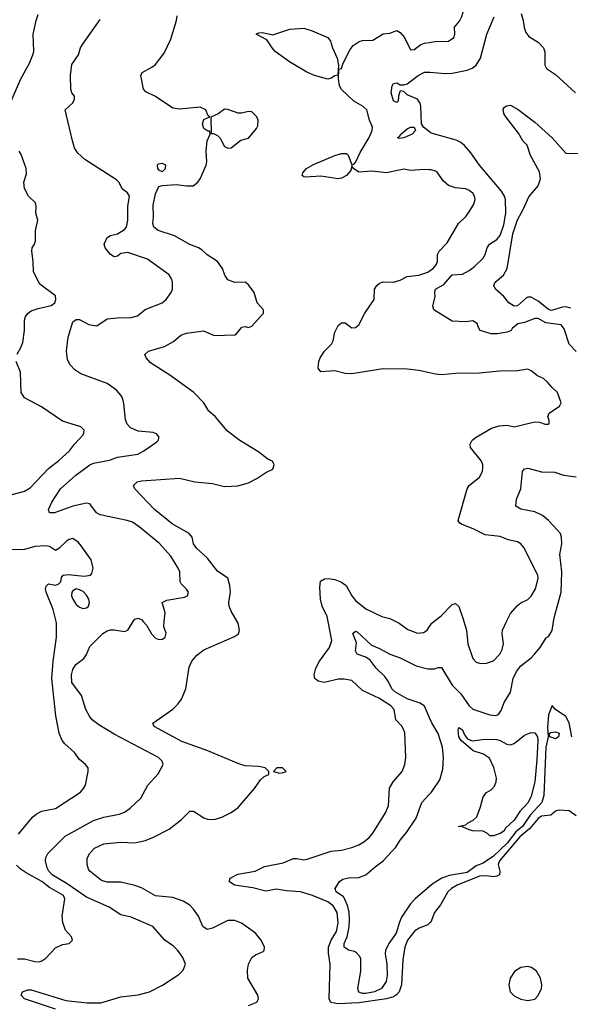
# Model space of a CAD drawing. Header units: inches. Extents: x 2001573 to 2220545, y 644482 to 846830.
# Tile 364 of 656: x 2087623 to 2090816, y 747778 to 753494. Entities that reach past the tile are written whole.
import ezdxf

# ---------------------------------------------------------------- set-up
doc = ezdxf.new("R2010")
doc.units = ezdxf.units.IN
doc.header["$MEASUREMENT"] = 0
for name, color, linetype in [('C0784', 7, 'Continuous'), ('C0785', 7, 'Continuous'), ('C0794', 7, 'Continuous'), ('C0795', 7, 'Continuous')]:
    doc.layers.add(name, color=color, linetype=linetype)

msp = doc.modelspace()

# ---------------------------------------------------------------- linework, layer by layer
at = {"layer": 'C0784', "color": 5}
for points, elevation in [([(2087615.3, 748764.7), (2087696.1, 748863.9), (2087718.3, 748881.7), (2087750, 748898), (2087830, 748915.2), (2087975.1, 749010), (2087993, 749030), (2088003.5, 749050), (2088019.6, 749130), (2088019.5, 749150), (2088004.2, 749170), (2087970, 749199.7), (2087939.9, 749239.9), (2087885.1, 749290), (2087869.7, 749310), (2087851.9, 749351.9), (2087832.2, 749452.2), (2087809.6, 749669.6), (2087816.6, 749770), (2087836.9, 749910), (2087836, 749990), (2087833.6, 750000)], 460), ([(2087830, 747749.2), (2087651.5, 747810), (2087631.6, 747830), (2087639.3, 747850), (2087670, 747860.9), (2087690, 747861.3), (2087890, 747800.1), (2088014.6, 747785.4), (2088093.1, 747786.9), (2088210, 747821.7), (2088310, 747832.8), (2088376, 747850), (2088450, 747888.4), (2088545.2, 747950), (2088570, 747976), (2088583.7, 748010), (2088569.6, 748050), (2088539.1, 748090), (2088514.8, 748114.8), (2088465.4, 748150), (2088395.6, 748230), (2088270, 748283.1), (2088210, 748296.9), (2088142.3, 748342.3), (2088010, 748398.9), (2087897.8, 748477.8), (2087810.7, 748530), (2087792.4, 748550), (2087782.4, 748570), (2087772.2, 748610), (2087774.3, 748630), (2087786.3, 748653.7), (2087886.5, 748753.5), (2088050, 748844.3), (2088110, 748863.9), (2088199.1, 748880.9), (2088230, 748894), (2088264, 748916), (2088325.2, 748974.8), (2088365.4, 749050), (2088425.2, 749114.8), (2088455.1, 749170), (2088449.6, 749190), (2088427.6, 749210), (2088170, 749346.3), (2088080.8, 749400.8), (2088043.5, 749430), (2088027.6, 749450), (2088007.2, 749490), (2087981.3, 749570), (2087925.8, 749645.8), (2087922.3, 749690), (2087930, 749720.9), (2087948, 749750), (2087994.1, 749785.9), (2088010.7, 749809.3), (2088030, 749855.2), (2088104.9, 749930), (2088130, 749945.5), (2088150, 749951.5), (2088170, 749952.3), (2088230, 749941.9), (2088250, 749949.3), (2088281.6, 750000)], 440), ([(2088950, 747770.2), (2088997.6, 747790), (2089008.5, 747810), (2089003.7, 747830), (2088945.3, 747930), (2088944.2, 747975.8), (2088949.7, 748010.3), (2088969.7, 748050.3), (2088990, 748065.5), (2089035.6, 748084.4), (2089040.9, 748090), (2089041.6, 748110), (2089022.6, 748150), (2088991.1, 748190), (2088910, 748248.2), (2088890, 748257.4), (2088870, 748263.5), (2088830, 748263.5), (2088740.6, 748219.4), (2088710, 748211.9), (2088685.3, 748230), (2088660.7, 748290), (2088629.9, 748330), (2088610, 748352.6), (2088570, 748376.9), (2088510, 748397.5), (2088410, 748406.6), (2088330, 748453.2), (2088290, 748467.8), (2088210, 748486.6), (2088130, 748485.8), (2088096.5, 748496.5), (2088030, 748549.7), (2088022, 748562), (2088013.6, 748590), (2088013.6, 748626.4), (2088030, 748654.9), (2088056.4, 748683.6), (2088110, 748709.1), (2088210, 748718.5), (2088290, 748715.5), (2088350, 748728.7), (2088394.1, 748745.9), (2088490, 748794), (2088560.5, 748850), (2088610, 748899.5), (2088630, 748898.7), (2088690, 748860.9), (2088712.3, 748852.3), (2088750, 748850.3), (2088795.4, 748864.6), (2088850, 748892), (2088890, 748920.4), (2088984.5, 749030), (2089019.3, 749080.7), (2089040.2, 749099.8), (2089067.3, 749112.7), (2089068, 749130), (2089046, 749150), (2089010, 749158), (2088930, 749162), (2088893.8, 749173.8), (2088713.6, 749250), (2088562.7, 749302.7), (2088402, 749390), (2088395.8, 749410), (2088510, 749492), (2088539.5, 749520.5), (2088561.8, 749550), (2088586.4, 749610), (2088604.8, 749735.2), (2088622, 749770), (2088650, 749804.9), (2088690, 749835), (2088867.9, 749912.1), (2088891.4, 749928.6), (2088898.4, 749950), (2088889.7, 749990), (2088884, 750000)], 420), ([(2088339.1, 750000), (2088358.2, 749978.2), (2088387.9, 749927.9), (2088410, 749903.2), (2088430, 749895.2), (2088450, 749896.9), (2088466.9, 749910), (2088472.1, 749932.1), (2088458.4, 749970), (2088461.5, 750000)], 440), ([(2090000, 748247.9), (2089990, 748238.8), (2089939.8, 748220.2), (2089915.2, 748204.8), (2089872.4, 748150), (2089857.3, 748110), (2089845.1, 748034.9), (2089836.4, 747890), (2089823.1, 747850), (2089807.9, 747832.1), (2089790, 747821.7), (2089750, 747810.2), (2089590, 747786.7), (2089470, 747780.8), (2089427.5, 747787.5), (2089418, 747810), (2089422.6, 748010), (2089414.2, 748074.2), (2089414.6, 748110), (2089429.6, 748150.4), (2089460.5, 748199.5), (2089469.6, 748250), (2089464.6, 748310), (2089440.7, 748350), (2089410, 748373.4), (2089321.4, 748410), (2089251.1, 748431.1), (2089170, 748435.5), (2089110, 748445.2), (2089050, 748434.1), (2088974.2, 748454.2), (2088869.3, 748469.3), (2088837.4, 748490), (2088842.7, 748510), (2088886.9, 748533.1), (2088988.7, 748551.3), (2089042.5, 748577.5), (2089150, 748599.4), (2089210, 748623.2), (2089230, 748624.2), (2089270, 748616), (2089290, 748619.4), (2089430, 748667), (2089490, 748673.4), (2089550, 748688.5), (2089590, 748703.8), (2089619, 748721), (2089650, 748746.7), (2089670, 748770.3), (2089744.8, 748890), (2089761.4, 748930), (2089768.1, 749031.9), (2089789.7, 749070), (2089841, 749130), (2089857.2, 749170), (2089861.5, 749210), (2089855.8, 749355.8), (2089841.1, 749390), (2089804.8, 749430), (2089793.8, 749490), (2089775.7, 749510), (2089710, 749552.5), (2089610, 749599.1), (2089550, 749656.9), (2089505.4, 749665.4), (2089470, 749665.2), (2089390, 749646.2), (2089353.6, 749653.6), (2089334.7, 749670), (2089330.4, 749690), (2089341, 749730), (2089360.9, 749770), (2089419.9, 749850), (2089432.1, 749890), (2089411.2, 750000)], 380), ([(2089804.5, 750000), (2089824.4, 749990), (2089874.1, 749954.1), (2089930, 749932), (2089964, 749936), (2089986.6, 749950), (2090000, 749970.8)], 380), ([(2090000, 749440.7), (2089970, 749508), (2089945, 749525), (2089870, 749550.4), (2089802.4, 749590), (2089780.7, 749610), (2089761.7, 749650), (2089740.2, 749680.2), (2089689.9, 749730), (2089655.3, 749775.3), (2089630, 749792.1), (2089579.5, 749810), (2089569.7, 749829.7), (2089576.3, 749876.3), (2089555.1, 749930), (2089570, 749944.9), (2089579.9, 749939.9), (2089662.5, 749862.5), (2089710, 749843.9), (2089770, 749810.2), (2089829.2, 749789.2), (2089922.5, 749742.5), (2089990, 749724.9), (2090000, 749725)], 360), ([(2090000, 748460.8), (2089915.9, 748390), (2089890, 748360.2), (2089837.3, 748282.7), (2089824.8, 748255.2), (2089805.9, 748190), (2089763, 748130), (2089744.2, 748090), (2089741.8, 748070), (2089752.8, 748010), (2089754.7, 747945.3), (2089748.4, 747910), (2089720.2, 747870), (2089679.6, 747850), (2089630, 747840.1), (2089610, 747840.8), (2089588.7, 747848.7), (2089583.7, 747870), (2089601.7, 747970), (2089602, 748042), (2089595.9, 748055.9), (2089576.5, 748076.5), (2089563.8, 748083.8), (2089530, 748091.7), (2089503.8, 748110), (2089504.5, 748130), (2089521.6, 748170), (2089533.1, 748226.9), (2089536.1, 748270), (2089532.7, 748312.7), (2089525.6, 748345.6), (2089508.6, 748388.6), (2089501.1, 748401.1), (2089458.7, 748430), (2089451.8, 748450), (2089477, 748490), (2089496.4, 748503.6), (2089528.8, 748511.2), (2089590, 748514.6), (2089630, 748529.4), (2089683.5, 748576.5), (2089731.1, 748610), (2089804.5, 748690), (2089828.6, 748730), (2089865.5, 748774.5), (2089922.2, 748857.8), (2089955.4, 748950), (2090000, 748997.6)], 360), ([(2087610, 748041.8), (2087650, 748040.9), (2087710, 748026.2), (2087734.9, 748025.1), (2087750.7, 748029.3), (2087773.9, 748046.1), (2087830, 748104.9), (2087870, 748124), (2087910, 748131), (2087929, 748150), (2087924, 748170), (2087887.8, 748207.8), (2087872.8, 748252.8), (2087868.4, 748290), (2087884.4, 748390), (2087877.2, 748410), (2087795.9, 748455.9), (2087751.4, 748490), (2087660.1, 748540.1), (2087624.8, 748564.8), (2087604.9, 748584.9)], 460)]:
    msp.add_lwpolyline(points, dxfattribs=dict(at, elevation=elevation))
at = {"layer": 'C0784', "color": 5, "elevation": 420}
msp.add_lwpolyline([(2089146, 749150), (2089114, 749150), (2089094, 749130), (2089130, 749118.8), (2089150, 749122.8), (2089168, 749130)], close=True, dxfattribs=at)
at = {"layer": 'C0785', "color": 5}
for points, elevation in [([(2087559.2, 752990), (2087629.9, 753150.1), (2087679.2, 753240.8), (2087699.2, 753290), (2087703.9, 753310), (2087701.2, 753410), (2087718.2, 753490), (2087730, 753524)], 460), ([(2088884, 750000), (2088850, 750059.5), (2088837.7, 750090), (2088835.4, 750110), (2088845.7, 750170), (2088842, 750210), (2088830, 750252.3), (2088770, 750292), (2088710, 750369.8), (2088650, 750423.5), (2088631.2, 750450), (2088622.7, 750490), (2088605.6, 750510), (2088506.4, 750566.4), (2088405, 750650), (2088291.1, 750770), (2088283.6, 750790), (2088303.7, 750810), (2088330, 750816.2), (2088550, 750832.3), (2088638.8, 750810), (2088740.8, 750800.8), (2088810, 750784), (2088887.3, 750787.3), (2088950, 750804.9), (2088997.2, 750830), (2089050, 750865.5), (2089090, 750884.9), (2089098.4, 750910), (2089089.2, 750930), (2089062.7, 750942.7), (2089010, 750982.4), (2088894.1, 751054.1), (2088826.5, 751106.5), (2088756.4, 751190), (2088720.2, 751220.2), (2088690, 751269.4), (2088632.3, 751330), (2088493.6, 751430), (2088382.3, 751502.3), (2088356.3, 751530), (2088347.6, 751550), (2088369.3, 751570), (2088463.3, 751596.7), (2088515.3, 751624.7), (2088557, 751663), (2088590, 751674.8), (2088688.2, 751688.2), (2088750, 751659.7), (2088870, 751664.6), (2088880.9, 751670), (2088911.5, 751708.5), (2088930, 751712.4), (2088950, 751707.4), (2088970, 751714.3), (2089036.4, 751790), (2089036.3, 751810), (2088999.7, 751850), (2088983.5, 751910), (2088950, 751955.1), (2088930, 751969.6), (2088870, 751968.3), (2088830, 751983.6), (2088811.8, 752010), (2088798.4, 752050), (2088770, 752089.4), (2088710, 752128.2), (2088678.4, 752158.4), (2088659.6, 752170), (2088610, 752188), (2088519.9, 752239.9), (2088425.1, 752270), (2088401.3, 752290), (2088394.5, 752310), (2088399.3, 752350), (2088397, 752417), (2088410, 752483.7), (2088430, 752525.2), (2088450, 752531.1), (2088530, 752536.4), (2088591.6, 752528.4), (2088629.7, 752530.3), (2088656, 752550), (2088669.7, 752570.3), (2088704.2, 752650), (2088708.7, 752670), (2088704.8, 752730), (2088709.8, 752790.2), (2088728, 752830), (2088726, 752846), (2088714, 752846), (2088690, 752862.7), (2088683.5, 752890), (2088690, 752914), (2088726, 752930), (2088716.4, 752936.4), (2088702.7, 752970), (2088670, 752985.3), (2088550, 752974.1), (2088510, 752980.5), (2088410, 753047.8), (2088354.5, 753074.5), (2088341.2, 753090), (2088326, 753170), (2088332.5, 753187.5), (2088390, 753218.4), (2088410, 753234.4), (2088461.1, 753298.9), (2088499.8, 753380.2), (2088532.5, 753490), (2088536.2, 753516.2)], 420), ([(2088461.5, 750000), (2088466.6, 750050), (2088448.7, 750110), (2088476.6, 750123.4), (2088579.3, 750140.7), (2088595.4, 750150), (2088601, 750170), (2088590, 750187.6), (2088558.4, 750218.4), (2088553.7, 750230), (2088551, 750289), (2088542.7, 750310), (2088499.2, 750379.2), (2088433.4, 750453.4), (2088315.6, 750550), (2088276, 750576), (2088246.2, 750586.2), (2088090, 750619.4), (2088069.1, 750630), (2088030, 750683.1), (2088010, 750688), (2087930, 750669.8), (2087824.7, 750630), (2087795.3, 750630), (2087789.7, 750649.7), (2087810, 750693.7), (2087860.3, 750770), (2087949.1, 750850), (2088028.7, 750910), (2088050, 750920.1), (2088143.2, 750936.8), (2088190, 750953.8), (2088308.4, 750971.6), (2088342.7, 750990), (2088417.5, 751042.5), (2088426.6, 751050), (2088432, 751070), (2088416.2, 751090), (2088397.2, 751097.2), (2088310, 751106), (2088265.2, 751125.2), (2088246.3, 751146.3), (2088236.1, 751170), (2088226.4, 751266.4), (2088218.3, 751298.3), (2088210, 751314.5), (2088183.5, 751343.5), (2088130, 751382.5), (2087977.8, 751437.8), (2087942, 751462), (2087912.8, 751492.8), (2087900.7, 751520.7), (2087894.5, 751570), (2087902.9, 751650), (2087930, 751740.4), (2087950, 751753.4), (2087970, 751752.9), (2088023.4, 751723.4), (2088070, 751717.2), (2088130, 751757.5), (2088190, 751763.9), (2088270, 751764.7), (2088305, 751775), (2088350, 751811.3), (2088449.4, 751850), (2088472.7, 751870), (2088500.9, 751910), (2088509.5, 751930), (2088509.7, 751970), (2088504, 751990), (2088490, 752013), (2088364.2, 752104.2), (2088250, 752142.7), (2088210, 752137.2), (2088190, 752121.2), (2088170, 752118), (2088149.3, 752130), (2088119.3, 752170), (2088112.3, 752190), (2088129.7, 752230.3), (2088150, 752240.5), (2088190, 752250.6), (2088230, 752276.3), (2088242, 752290), (2088249.7, 752330), (2088249.7, 752410), (2088259.5, 752470), (2088247.8, 752487.8), (2088219.3, 752510), (2088198, 752550), (2088184.4, 752564.4), (2088001.4, 752681.4), (2087959.4, 752719.4), (2087940.5, 752750), (2087928.2, 752790), (2087886.2, 752970), (2087928.8, 753010), (2087941.1, 753030), (2087939.8, 753050), (2087924.7, 753070), (2087919.1, 753090), (2087916.4, 753170), (2087925.7, 753234.3), (2087962.9, 753290), (2087975.6, 753330), (2087987.6, 753350), (2088090, 753494.9)], 440), ([(2090000, 752623), (2089970, 752625), (2089890, 752617.6), (2089850, 752625.6), (2089750, 752605), (2089665, 752615), (2089590, 752609.3), (2089558, 752630), (2089550, 752646), (2089542.6, 752617.4), (2089518.9, 752590), (2089490, 752572.9), (2089470, 752569.1), (2089370, 752585.7), (2089279.7, 752579.7), (2089270, 752581.6), (2089261.6, 752590), (2089264.9, 752604.9), (2089285.6, 752630), (2089326.3, 752653.7), (2089450, 752706.2), (2089490, 752718), (2089517.2, 752717.2), (2089527.5, 752707.5), (2089550, 752651), (2089562, 752658), (2089572, 752668), (2089597.2, 752722.8), (2089649.7, 752810), (2089666, 752850), (2089669.4, 752870), (2089651, 752911), (2089636.5, 752970), (2089615.1, 752990), (2089561.1, 753021.1), (2089488.7, 753088.7), (2089477.7, 753110), (2089471.6, 753148.4), (2089472.9, 753207.1), (2089490, 753210.7), (2089499.1, 753240.9), (2089539.3, 753320.7), (2089556.8, 753343.2), (2089592.3, 753367.7), (2089610, 753373.4), (2089670, 753375.5), (2089730, 753411.8), (2089770, 753415.5), (2089810, 753430.5), (2089830, 753418.7), (2089854.3, 753390), (2089890, 753319.1), (2089910, 753320.5), (2089949.4, 753350), (2089970, 753356.9), (2090000, 753362)], 380), ([(2090000, 752843), (2089964.5, 752870), (2089954, 752890), (2089949.6, 752990), (2089944.7, 753010), (2089930, 753033.3), (2089870, 753058), (2089850, 753077.2), (2089830, 753081.2), (2089819.3, 753050), (2089818.3, 753021.7), (2089810, 753012.7), (2089790, 753022), (2089776.8, 753070), (2089783.8, 753110), (2089790, 753123.8), (2089810, 753127.7), (2089830, 753115.5), (2089850, 753114.9), (2089870, 753121.6), (2089933.3, 753170), (2089971.4, 753188.6), (2090000, 753189.9)], 360), ([(2087608, 751552), (2087630, 751590.5), (2087640.5, 751619.5), (2087651.1, 751690), (2087651.1, 751750), (2087656.7, 751770), (2087671.5, 751790), (2087690, 751803.1), (2087730, 751817.9), (2087804.7, 751835.3), (2087826.6, 751850), (2087832, 751870), (2087829.5, 751890), (2087738.6, 751958.6), (2087702.7, 752030), (2087701.2, 752090), (2087692.4, 752150), (2087695.6, 752170), (2087709.5, 752190), (2087714.7, 752210), (2087714, 752270), (2087727.1, 752330), (2087716.9, 752370), (2087718.7, 752410), (2087715.1, 752430), (2087674.5, 752470), (2087650, 752514), (2087646, 752550), (2087661.3, 752598.7), (2087659.3, 752630), (2087630.9, 752710.9), (2087620.3, 752730)], 460), ([(2090000, 751442.9), (2089937, 751457), (2089870, 751464.7), (2089730, 751466), (2089550, 751438), (2089510, 751439.5), (2089450, 751454.5), (2089369.2, 751450), (2089353.6, 751470), (2089356.8, 751510), (2089364.5, 751530), (2089390, 751568.9), (2089431.6, 751610), (2089440.2, 751630), (2089450, 751680.7), (2089470, 751719.3), (2089490, 751733.7), (2089510, 751733.4), (2089550, 751704.4), (2089570, 751706.4), (2089590, 751721.6), (2089625.3, 751790), (2089678.7, 751870), (2089680.5, 751930), (2089693.6, 751950), (2089710, 751963.7), (2089730, 751972.9), (2089790.3, 751970.3), (2089830, 751981.2), (2089870, 752002.8), (2089938, 752010), (2089990, 752028.6), (2090000, 752035.3)], 380), ([(2087550, 750730.3), (2087650, 750756.1), (2087683.8, 750776.2), (2087790, 750889.2), (2087850, 750934), (2087911.3, 750990), (2087939.7, 751030), (2087990, 751083.1), (2087995.6, 751095.6), (2087996.9, 751110), (2087977.6, 751130), (2087870, 751163.4), (2087750, 751245.6), (2087650, 751297.6), (2087631, 751330), (2087628.1, 751448.1), (2087603.2, 751510)], 460), ([(2087833.6, 750000), (2087817, 750070), (2087776.2, 750170), (2087772.3, 750190), (2087775.5, 750204.5), (2087790, 750218.8), (2087830, 750210.5), (2087850, 750218), (2087862, 750230), (2087865.1, 750254.9), (2087874, 750270), (2087906.6, 750273.4), (2087996.2, 750263.8), (2088033.2, 750270), (2088042, 750278), (2088048.1, 750310), (2088037.6, 750357.6), (2087979.6, 750439.6), (2087961, 750461), (2087930, 750481.1), (2087910, 750476.9), (2087893.8, 750466.2), (2087850, 750424.5), (2087830, 750413.2), (2087796.2, 750436.2), (2087770, 750439), (2087710, 750435.4), (2087650, 750417.1), (2087630, 750415.7), (2087550, 750419)], 460), ([(2089411.2, 750000), (2089405.4, 750030), (2089377.1, 750090), (2089366.8, 750130), (2089362.5, 750197.5), (2089366.6, 750233.4), (2089390, 750248.5), (2089411.1, 750248.9), (2089450, 750243.9), (2089490, 750229.3), (2089515.5, 750210), (2089550, 750148.7), (2089570, 750122.6), (2089630, 750073.4), (2089723.8, 750030), (2089770, 750017.4), (2089804.5, 750000)], 380), ([(2088281.6, 750000), (2088290, 750013.4), (2088310, 750020.3), (2088330.2, 750010.2), (2088339.1, 750000)], 440)]:
    msp.add_lwpolyline(points, dxfattribs=dict(at, elevation=elevation))
for points, elevation in [([(2089410, 753149), (2089331.6, 753170), (2089287.1, 753190), (2089187.6, 753250), (2089105.1, 753310), (2089086.6, 753330), (2089056.3, 753376.3), (2088994, 753410), (2089010, 753418), (2089030, 753419.3), (2089090, 753406.4), (2089190, 753438.4), (2089270, 753445.1), (2089318.7, 753430), (2089410.8, 753390.8), (2089425.7, 753370), (2089436.5, 753330), (2089464.2, 753270), (2089471.1, 753228.9), (2089467.3, 753172.7), (2089450, 753167.6), (2089430, 753153.5)], 380), ([(2088810, 752974), (2088773.2, 752946.8), (2088732, 752928), (2088734, 752834), (2088746, 752834), (2088770, 752822), (2088786, 752806), (2088810, 752758), (2088830, 752748.4), (2088850, 752750.6), (2088905.1, 752794.9), (2088950, 752806), (2088996.9, 752863.1), (2089002.9, 752877.1), (2089005.1, 752910), (2088998.4, 752930), (2088970, 752959.6), (2088950, 752961.6), (2088910, 752951.5), (2088890, 752951.5), (2088830, 752972.3)], 420), ([(2089824.4, 752804.4), (2089813.2, 752810), (2089824.6, 752815.4), (2089833.6, 752830), (2089870, 752860.3), (2089890, 752870.3), (2089910.8, 752870), (2089917.4, 752850), (2089899.6, 752830), (2089850, 752808.3)], 360), ([(2088450, 752659.6), (2088425.6, 752654.4), (2088419.5, 752650), (2088421.2, 752630), (2088430, 752619.5), (2088450, 752613.2), (2088467.9, 752630), (2088471.2, 752650)], 440), ([(2087950, 750189.3), (2087930, 750179), (2087924.9, 750170), (2087923.8, 750150), (2087930.4, 750130), (2087950, 750099.1), (2087970, 750082.4), (2087990, 750074.9), (2088010, 750079.3), (2088022, 750090), (2088027.3, 750110), (2088023.6, 750130), (2088010, 750152.3), (2087990, 750174), (2087970, 750184.5)], 460)]:
    msp.add_lwpolyline(points, close=True, dxfattribs=dict(at, elevation=elevation))
at = {"layer": 'C0794', "color": 5}
for points, elevation in [([(2090000, 749970.8), (2090012.4, 749990), (2090025.5, 750000)], 380), ([(2090000, 749725), (2090030, 749725.3), (2090050, 749732.2), (2090070, 749732.7), (2090130.3, 749630), (2090180.4, 749580.4), (2090230, 749510.2), (2090250, 749490.2), (2090350, 749457.8), (2090385.1, 749454.9), (2090399.3, 749460.7), (2090416.1, 749483.9), (2090431.6, 749530), (2090469.8, 749590.2), (2090485.2, 749670), (2090504, 749710), (2090530, 749743.6), (2090589.7, 749790), (2090608.2, 749810), (2090640.5, 749850), (2090675.4, 749904.6), (2090690, 749913.7), (2090710, 749948.7), (2090718.8, 750000)], 360), ([(2090198.7, 750000), (2090213.4, 749950), (2090222.3, 749870), (2090250, 749785.5), (2090270, 749764.2), (2090295.8, 749755.8), (2090330, 749757.8), (2090370, 749772.6), (2090406.6, 749810), (2090421.6, 749838.4), (2090429, 749870), (2090420.2, 749930), (2090422, 749950), (2090447, 750000)], 380), ([(2090824.9, 749330), (2090810, 749412.3), (2090790, 749449.4), (2090730, 749489.4), (2090710, 749512), (2090690, 749459), (2090684, 749384), (2090687.8, 749330), (2090674, 749270), (2090662.1, 748990), (2090650.7, 748949.3), (2090583.5, 748876.5), (2090539, 748810), (2090500.7, 748779.3), (2090450, 748713.3), (2090370, 748638.2), (2090310, 748597.8), (2090270, 748581.1), (2090217, 748543), (2090114.2, 748525.8), (2090070.3, 748509.7), (2090021.3, 748478.7), (2090000, 748460.8)], 360), ([(2090000, 748997.6), (2090011.6, 749010), (2090058.7, 749081.3), (2090076.4, 749143.6), (2090080.3, 749210), (2090074.2, 749270), (2090050, 749349.5), (2090012.5, 749412.5), (2090000, 749440.7)], 360), ([(2090850, 748872.8), (2090810, 748900.9), (2090750, 748904.5), (2090730, 748898), (2090703.4, 748876.6), (2090650, 748869), (2090630, 748856.6), (2090581.7, 748798.3), (2090523.5, 748750), (2090405.3, 748610), (2090397.7, 748590), (2090407.2, 748550), (2090404.8, 748530), (2090390, 748520.9), (2090370, 748517.5), (2090330, 748522.8), (2090290, 748521.1), (2090159.2, 748470), (2090127.1, 748450), (2090106.7, 748430), (2090063.9, 748356.1), (2090028.5, 748311.5), (2090006.4, 748253.6), (2090000, 748247.9)], 380)]:
    msp.add_lwpolyline(points, dxfattribs=dict(at, elevation=elevation))
for points, elevation in [([(2090247.2, 749307.2), (2090322.4, 749317.6), (2090390, 749315.2), (2090410.1, 749310.1), (2090447.8, 749287.8), (2090470, 749283.8), (2090490, 749291.3), (2090550, 749339.7), (2090590, 749356.5), (2090610, 749354), (2090624.9, 749330), (2090627.8, 749310), (2090622.1, 749197.9), (2090611, 749070), (2090590, 748986.6), (2090571, 748950), (2090523.8, 748896.2), (2090490, 748847.6), (2090440.6, 748799.4), (2090430, 748783.5), (2090410, 748769.7), (2090370, 748755.3), (2090350, 748755.3), (2090335.3, 748770), (2090310, 748782), (2090250, 748785.7), (2090229, 748790), (2090190, 748807.8), (2090166, 748810), (2090210, 748819.3), (2090219.6, 748830), (2090253.2, 748846.8), (2090273.3, 748866.7), (2090295.5, 748924.5), (2090310, 748982.4), (2090330, 749006.4), (2090356.7, 749023.3), (2090376, 749044), (2090387.1, 749070), (2090387.7, 749090), (2090373.2, 749153.2), (2090347.4, 749207.4), (2090313.6, 749230), (2090253, 749250), (2090183.1, 749310), (2090169, 749331), (2090166, 749370), (2090170, 749384), (2090190, 749370.4), (2090201.6, 749341.6), (2090219.6, 749319.6)], 340), ([(2090730, 749318.9), (2090697.6, 749330), (2090692.8, 749350), (2090704, 749356), (2090730, 749358.9), (2090752.1, 749352.1), (2090747.4, 749330)], 360), ([(2090570, 747997.2), (2090530, 747992), (2090492.7, 747967.3), (2090468.1, 747930), (2090459.5, 747890), (2090468.3, 747850), (2090490, 747826.7), (2090530, 747807.2), (2090570, 747800.6), (2090610, 747808.2), (2090630.6, 747829.4), (2090648.2, 747870), (2090651.1, 747890), (2090643.4, 747930), (2090619.4, 747970), (2090591.1, 747991.1)], 420)]:
    msp.add_lwpolyline(points, close=True, dxfattribs=dict(at, elevation=elevation))
at = {"layer": 'C0795', "color": 5}
for points, elevation in [([(2090000, 753362), (2090030, 753367), (2090110, 753368.7), (2090140.9, 753390), (2090146, 753410), (2090144.5, 753450), (2090174, 753486), (2090187.9, 753512.1), (2090204.8, 753570), (2090209.8, 753610), (2090197.3, 753690), (2090175.8, 753730), (2090110, 753792.2), (2090029.2, 753809.2), (2090000.7, 753820.7), (2090000, 753821.4)], 380), ([(2090000, 753189.9), (2090002, 753190), (2090090, 753180.7), (2090130, 753183.1), (2090218.4, 753201.6), (2090246.7, 753213.3), (2090270.4, 753229.6), (2090294.9, 753270), (2090332.9, 753410), (2090373.6, 753510)], 360), ([(2090531.3, 753530), (2090543.2, 753490), (2090548.1, 753448.1), (2090559, 753419), (2090576.5, 753396.5), (2090630, 753362.6), (2090660.9, 753330), (2090668.1, 753308.1), (2090669.2, 753230), (2090678.3, 753210), (2090730, 753175.1), (2090845.8, 753070)], 360), ([(2090818.3, 751818.3), (2090790, 751826.3), (2090770, 751824.5), (2090706.2, 751806.2), (2090690, 751810.7), (2090630, 751860.6), (2090590, 751882.2), (2090570, 751882.9), (2090561.3, 751878.7), (2090510, 751832.3), (2090490, 751830.2), (2090459.2, 751850), (2090430, 751886.7), (2090381.6, 751930), (2090373.3, 751950), (2090380.5, 751970), (2090429.2, 752010.8), (2090449.9, 752050.1), (2090482.8, 752250), (2090510, 752332.9), (2090544.5, 752395.5), (2090574.8, 752465.2), (2090629.7, 752530), (2090644.2, 752570), (2090637.6, 752610), (2090586.2, 752706.2), (2090565.1, 752765.1), (2090541.3, 752790), (2090515.7, 752835.7), (2090442.4, 752930), (2090429.8, 752950), (2090426.3, 752973.7), (2090434, 752986), (2090446, 752994), (2090470, 752997), (2090512.8, 752972.8), (2090610, 752898.4), (2090710, 752808.8), (2090790, 752719.1), (2090898, 752718)], 340), ([(2090850, 751567.2), (2090808.7, 751610), (2090779.6, 751699.6), (2090762.7, 751722.7), (2090673.7, 751733.7), (2090630, 751758.7), (2090610, 751759.7), (2090550, 751736.2), (2090512.5, 751727.5), (2090479.1, 751700.9), (2090473.4, 751690), (2090450, 751679.5), (2090392, 751670), (2090358, 751670), (2090294, 751690), (2090281.2, 751710), (2090275.1, 751730), (2090250, 751746), (2090210, 751739.3), (2090130, 751743), (2090025.2, 751810), (2090018, 751830), (2090032.7, 751887.3), (2090029.6, 751910), (2090034.7, 751930), (2090082.7, 751957.3), (2090130, 752012.4), (2090190, 752016.5), (2090230, 752036.9), (2090259.7, 752060.3), (2090310.7, 752110), (2090322.2, 752130), (2090334.8, 752170), (2090347.4, 752190), (2090390, 752217.8), (2090410, 752241.8), (2090430, 752303.1), (2090442.1, 752370), (2090440.9, 752450), (2090434.8, 752470), (2090417.8, 752497.8), (2090289.1, 752650), (2090240.1, 752720.1), (2090203.3, 752763.3), (2090180.7, 752780.7), (2090153.7, 752793.7), (2090010, 752835.4), (2090000, 752843)], 360), ([(2090000, 752035.3), (2090021.7, 752050), (2090038.2, 752070), (2090046, 752090), (2090046.2, 752130), (2090055.3, 752150), (2090102.3, 752197.7), (2090168.5, 752310), (2090210, 752350.4), (2090230, 752377.6), (2090257.5, 752422.5), (2090264.4, 752450), (2090260.5, 752470), (2090250, 752487), (2090230, 752502.6), (2090210, 752511.1), (2090150, 752518), (2090110, 752531.3), (2090078, 752558), (2090046.2, 752606.2), (2090034.8, 752614.8), (2090010, 752622.3), (2090000, 752623)], 380), ([(2090447, 750000), (2090470, 750046), (2090510, 750092.2), (2090530, 750108.4), (2090570, 750127.7), (2090590, 750147.7), (2090614.3, 750190), (2090629.7, 750250), (2090626.9, 750270), (2090546.9, 750430), (2090530, 750451.1), (2090510, 750461.7), (2090455, 750475), (2090410, 750493.7), (2090322.4, 750502.4), (2090256.4, 750536.4), (2090185, 750565), (2090175.6, 750570), (2090165.6, 750585.6), (2090217.2, 750770), (2090229.9, 750790.1), (2090290, 750837.6), (2090306, 750870), (2090309.7, 750890), (2090308.3, 750910), (2090300.5, 750930), (2090237.7, 751010), (2090235.4, 751030), (2090247.9, 751052.1), (2090269.8, 751070.2), (2090358.4, 751121.6), (2090404.1, 751135.9), (2090450, 751140.3), (2090490, 751130.6), (2090610, 751159.1), (2090637.5, 751157.5), (2090670, 751144.9), (2090690, 751146), (2090694, 751150), (2090693.2, 751166.8), (2090685.2, 751190), (2090692.7, 751210), (2090753.2, 751250), (2090762.7, 751270), (2090740.9, 751330), (2090710, 751358), (2090684.2, 751390), (2090660.7, 751410), (2090625.8, 751425.8), (2090590, 751455.1), (2090570, 751464.5), (2090510, 751454.6), (2090406.4, 751453.6), (2090290, 751441.6), (2090150, 751439.1), (2090070, 751431.9), (2090035, 751435), (2090000, 751442.9)], 380), ([(2090718.8, 750000), (2090724, 750030), (2090764, 750170), (2090767.7, 750287.7), (2090755.6, 750390), (2090767.8, 750450), (2090765.6, 750490), (2090758.7, 750510), (2090742.4, 750530), (2090690, 750586.8), (2090655.2, 750615.2), (2090610, 750636.9), (2090530, 750653), (2090500.7, 750670), (2090504, 750710), (2090529.8, 750770.2), (2090538.4, 750870), (2090550, 750887.3), (2090570, 750890.3), (2090649.2, 750869.2), (2090727.1, 750867.1), (2090776, 750850), (2090850, 750839.7)], 360), ([(2090025.5, 750000), (2090067.7, 750032.3), (2090130, 750098.9), (2090150, 750104.9), (2090170, 750087.3), (2090194.4, 750014.4), (2090198.7, 750000)], 380)]:
    msp.add_lwpolyline(points, dxfattribs=dict(at, elevation=elevation))

doc.saveas('drawing.dxf')
